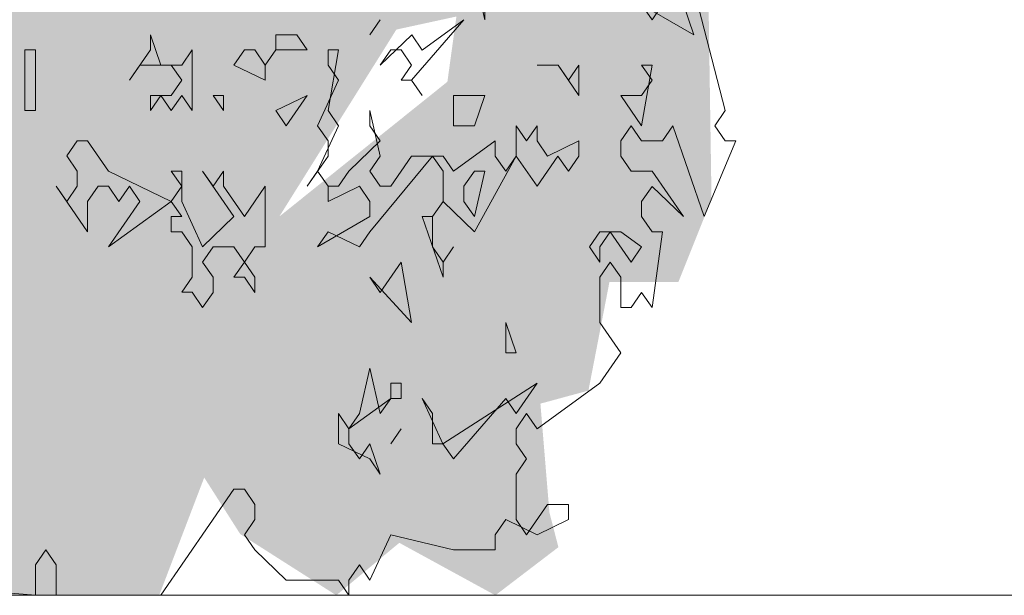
# Model space of a CAD drawing. Header units: metres. Extents: x -52 to 321, y -8 to 26.
# Tile 57 of 320: x -39.901 to -39.157, y 0 to 0.435. Entities that reach past the tile are written whole.
import ezdxf

# ---------------------------------------------------------------- set-up
doc = ezdxf.new("R2010")
doc.units = ezdxf.units.M
doc.header["$MEASUREMENT"] = 0
doc.linetypes.add('Strichlinie weit', pattern=[1.058333, 0.635, -0.423333])
for name, color, linetype in [('60 Auffüllung gesamt', 7, 'Continuous'), ('60 Pflanzen außen', 7, 'Continuous'), ('70 Kanal', 7, 'Continuous')]:
    doc.layers.add(name, color=color, linetype=linetype)

# ---------------------------------------------------------------- blocks, each defined once
blk = doc.blocks.new('Sträucher 27[12]_1', base_point=(-39.87335, 0))
at = {"layer": '60 Pflanzen außen', "linetype": 'Continuous', "lineweight": 0, "true_color": 0xffffff}
h = blk.add_hatch(color=7, dxfattribs=at)
h.paths.add_polyline_path([(-40.04332, 0.00002), (-39.7955, -0.00001), (-39.76145, 0.08896), (-39.73422, 0.04622), (-39.6616, -0.00002), (-39.61394, 0.03963), (-39.54132, -0.00003), (-39.49365, 0.03633), (-39.50046, 0.06263), (-39.50726, 0.14482), (-39.47095, 0.15468), (-39.45505, 0.23686), (-39.40286, 0.23686), (-39.37789, 0.29931), (-39.38014, 0.44856), (-39.35744, 0.51102), (-39.28028, 0.50444), (-39.24623, 0.56361), (-39.26211, 0.62278), (-39.25303, 0.68195), (-39.21671, 0.70496), (-39.17726, 0.79372), (-39.26435, 0.91865), (-39.24392, 1.03699), (-39.26661, 1.07973), (-39.28475, 1.16192), (-39.34874, 1.27369), (-39.38959, 1.27041), (-39.41683, 1.20795), (-39.47357, 1.23426), (-39.45541, 1.29014), (-39.53483, 1.35589), (-39.60291, 1.36576), (-39.64604, 1.36248), (-39.70959, 1.2803), (-39.69824, 1.32632), (-39.68234, 1.42823), (-39.70276, 1.4882), (-39.77766, 1.44796), (-39.81851, 1.42496), (-39.85708, 1.48821), (-39.90021, 1.43811), (-39.94333, 1.37566), (-39.9388, 1.32635), (-39.92973, 1.24087), (-39.96378, 1.21129), (-39.98873, 1.29677), (-40.00234, 1.36909), (-40.03865, 1.34937), (-40.06817, 1.24417), (-40.09995, 1.15213), (-40.12718, 1.23103), (-40.1771, 1.24747), (-40.25881, 1.21132), (-40.28605, 1.11139), (-40.30421, 1.04235), (-40.39726, 1.0062), (-40.4109, 0.84183), (-40.46764, 0.77938), (-40.50623, 0.70706), (-40.54027, 0.65118), (-40.56031, 0.55256), (-40.49263, 0.50324), (-40.44497, 0.46378), (-40.3769, 0.41118), (-40.3247, 0.35858), (-40.29293, 0.31255), (-40.26117, 0.20078), (-40.18628, 0.22378), (-40.11139, 0.22706), (-40.07962, 0.19418), (-40.04558, 0.14158), (-40.06147, 0.06926)])
h.paths.add_polyline_path([(-39.70469, 0.2862), (-39.61617, 0.42754), (-39.57078, 0.4374), (-39.57759, 0.38809)], flags=0)
at = {"layer": '60 Pflanzen außen', "color": 8, "linetype": 'Continuous', "lineweight": 18}
for p, q in [((-39.55718, 0.46933), (-39.54928, 0.43499)), ((-39.47025, 0.46932), (-39.39122, 0.42352)), ((-39.54928, 0.43499), (-39.54928, 0.45788)), ((-39.36752, 0.36628), (-39.39122, 0.45787)), ((-39.42283, 0.43497), (-39.43073, 0.44642)), ((-39.41493, 0.44642), (-39.42283, 0.43497)), ((-39.39122, 0.42352), (-39.39912, 0.44642)), ((-39.62831, 0.43499), (-39.63622, 0.42355)), ((-39.63622, 0.42355), (-39.62831, 0.43499)), ((-39.60461, 0.3892), (-39.56509, 0.43499)), ((-39.56509, 0.43499), (-39.5967, 0.41209)), ((-39.79428, 0.40067), (-39.80218, 0.42356)), ((-39.80218, 0.42356), (-39.80218, 0.41211)), ((-39.69154, 0.42355), (-39.70734, 0.42355)), ((-39.70734, 0.42355), (-39.70734, 0.4121)), ((-39.68364, 0.4121), (-39.69154, 0.42355)), ((-39.6046, 0.42354), (-39.62831, 0.40065)), ((-39.5967, 0.41209), (-39.6046, 0.42354)), ((-39.88911, 0.41212), (-39.89702, 0.41212)), ((-39.89702, 0.41212), (-39.89702, 0.36633)), ((-39.88912, 0.36633), (-39.88911, 0.41212)), ((-39.80218, 0.41211), (-39.81799, 0.38922)), ((-39.77057, 0.41211), (-39.77847, 0.40066)), ((-39.77057, 0.36632), (-39.77057, 0.41211)), ((-39.73105, 0.41211), (-39.73896, 0.40066)), ((-39.72315, 0.41211), (-39.73105, 0.41211)), ((-39.71525, 0.40066), (-39.72315, 0.41211)), ((-39.70734, 0.4121), (-39.71525, 0.40066)), ((-39.71525, 0.40066), (-39.70734, 0.4121)), ((-39.70734, 0.4121), (-39.68364, 0.4121)), ((-39.66783, 0.36631), (-39.65993, 0.4121)), ((-39.65993, 0.4121), (-39.66783, 0.4121)), ((-39.66783, 0.4121), (-39.66783, 0.40065)), ((-39.62831, 0.40065), (-39.62041, 0.4121)), ((-39.62041, 0.4121), (-39.61251, 0.4121)), ((-39.61251, 0.4121), (-39.60461, 0.40065)), ((-39.81799, 0.38922), (-39.81009, 0.40067)), ((-39.81009, 0.40067), (-39.78638, 0.40066)), ((-39.77847, 0.40066), (-39.79428, 0.40067)), ((-39.78638, 0.40066), (-39.77847, 0.38922)), ((-39.73896, 0.40066), (-39.71525, 0.38921)), ((-39.71525, 0.38921), (-39.71525, 0.40066)), ((-39.66783, 0.40065), (-39.65993, 0.3892)), ((-39.60461, 0.40065), (-39.61251, 0.3892)), ((-39.49396, 0.40064), (-39.50977, 0.40064)), ((-39.50977, 0.40064), (-39.49396, 0.40064)), ((-39.49396, 0.40064), (-39.47816, 0.37774)), ((-39.48606, 0.38919), (-39.49396, 0.40064)), ((-39.47816, 0.40063), (-39.48606, 0.38919)), ((-39.47816, 0.37774), (-39.47816, 0.40063)), ((-39.43074, 0.35484), (-39.42284, 0.40063)), ((-39.42284, 0.40063), (-39.43074, 0.40063)), ((-39.43074, 0.40063), (-39.42284, 0.38918)), ((-39.77847, 0.38922), (-39.78638, 0.37777)), ((-39.65993, 0.3892), (-39.67574, 0.35486)), ((-39.61251, 0.3892), (-39.60461, 0.3892)), ((-39.60461, 0.3892), (-39.5967, 0.37775)), ((-39.5967, 0.37775), (-39.60461, 0.3892)), ((-39.42284, 0.38918), (-39.43074, 0.37773)), ((-39.80218, 0.37777), (-39.80219, 0.36632)), ((-39.80219, 0.36632), (-39.79428, 0.37777)), ((-39.78638, 0.37777), (-39.80218, 0.37777)), ((-39.79428, 0.37777), (-39.78638, 0.36632)), ((-39.78638, 0.36632), (-39.77848, 0.37777)), ((-39.77848, 0.37777), (-39.77057, 0.36632)), ((-39.74686, 0.37777), (-39.75477, 0.37777)), ((-39.75477, 0.37777), (-39.74686, 0.36632)), ((-39.74686, 0.36632), (-39.74686, 0.37777)), ((-39.68364, 0.37776), (-39.70735, 0.36631)), ((-39.69945, 0.35486), (-39.68364, 0.37776)), ((-39.54929, 0.37775), (-39.573, 0.37775)), ((-39.573, 0.37775), (-39.573, 0.35485)), ((-39.55719, 0.35485), (-39.54929, 0.37775)), ((-39.43074, 0.37773), (-39.44655, 0.37774)), ((-39.44655, 0.37774), (-39.43074, 0.35484)), ((-39.89702, 0.36633), (-39.88912, 0.36633)), ((-39.70735, 0.36631), (-39.69945, 0.35486)), ((-39.65993, 0.35486), (-39.66783, 0.36631)), ((-39.62832, 0.33196), (-39.63622, 0.36631)), ((-39.63622, 0.36631), (-39.63622, 0.35486)), ((-39.37542, 0.35483), (-39.36752, 0.36628)), ((-39.67574, 0.35486), (-39.66784, 0.34341)), ((-39.67574, 0.32052), (-39.65993, 0.35486)), ((-39.63622, 0.35486), (-39.62832, 0.34341)), ((-39.573, 0.35485), (-39.55719, 0.35485)), ((-39.51768, 0.3434), (-39.52558, 0.35485)), ((-39.52558, 0.35485), (-39.52558, 0.33195)), ((-39.50977, 0.35485), (-39.51768, 0.3434)), ((-39.50977, 0.3434), (-39.50977, 0.35485)), ((-39.44655, 0.34339), (-39.43865, 0.35484)), ((-39.43865, 0.35484), (-39.43074, 0.34339)), ((-39.41494, 0.34339), (-39.40703, 0.35484)), ((-39.40703, 0.35484), (-39.38333, 0.28615)), ((-39.36752, 0.34339), (-39.37542, 0.35483)), ((-39.85751, 0.34343), (-39.86541, 0.33199)), ((-39.84961, 0.34343), (-39.85751, 0.34343)), ((-39.8338, 0.32053), (-39.84961, 0.34343)), ((-39.66784, 0.34341), (-39.66784, 0.33197)), ((-39.62832, 0.34341), (-39.65203, 0.32052)), ((-39.54139, 0.3434), (-39.573, 0.32051)), ((-39.54139, 0.33195), (-39.54139, 0.3434)), ((-39.50187, 0.33195), (-39.50977, 0.3434)), ((-39.47816, 0.3434), (-39.50187, 0.33195)), ((-39.47816, 0.33195), (-39.47816, 0.3434)), ((-39.44655, 0.33195), (-39.44655, 0.34339)), ((-39.43074, 0.34339), (-39.41494, 0.34339)), ((-39.38333, 0.28615), (-39.35962, 0.34338)), ((-39.35962, 0.34338), (-39.36752, 0.34339)), ((-39.86541, 0.33199), (-39.85751, 0.32054)), ((-39.66784, 0.33197), (-39.68365, 0.30907)), ((-39.63623, 0.27472), (-39.58881, 0.33196)), ((-39.63623, 0.32052), (-39.62832, 0.33196)), ((-39.60461, 0.33196), (-39.62042, 0.30907)), ((-39.5809, 0.33196), (-39.60461, 0.33196)), ((-39.58881, 0.33196), (-39.5809, 0.32051)), ((-39.573, 0.32051), (-39.5809, 0.33196)), ((-39.5572, 0.27472), (-39.52558, 0.33195)), ((-39.53349, 0.32051), (-39.54139, 0.33195)), ((-39.52558, 0.33195), (-39.53349, 0.32051)), ((-39.52558, 0.33195), (-39.50978, 0.30906)), ((-39.50978, 0.30906), (-39.49397, 0.33195)), ((-39.49397, 0.33195), (-39.48607, 0.3205)), ((-39.48607, 0.3205), (-39.47816, 0.33195)), ((-39.43865, 0.3205), (-39.44655, 0.33195)), ((-39.85751, 0.32054), (-39.85751, 0.30909)), ((-39.78639, 0.29763), (-39.8338, 0.32053)), ((-39.77848, 0.32053), (-39.78638, 0.32053)), ((-39.78638, 0.32053), (-39.77848, 0.30908)), ((-39.77848, 0.29763), (-39.77848, 0.32053)), ((-39.75477, 0.30908), (-39.76267, 0.32053)), ((-39.76267, 0.32053), (-39.73897, 0.28618)), ((-39.74687, 0.32053), (-39.75477, 0.30908)), ((-39.74687, 0.30908), (-39.74687, 0.32053)), ((-39.68365, 0.30907), (-39.67574, 0.32052)), ((-39.67574, 0.32052), (-39.66784, 0.30907)), ((-39.66784, 0.30907), (-39.67574, 0.32052)), ((-39.65203, 0.32052), (-39.65994, 0.30907)), ((-39.62832, 0.30907), (-39.63623, 0.32052)), ((-39.5809, 0.32051), (-39.58091, 0.29761)), ((-39.55719, 0.32051), (-39.5651, 0.30906)), ((-39.5572, 0.28616), (-39.54929, 0.32051)), ((-39.54929, 0.32051), (-39.55719, 0.32051)), ((-39.42284, 0.3205), (-39.43865, 0.3205)), ((-39.39914, 0.28615), (-39.42284, 0.3205)), ((-39.86542, 0.29764), (-39.87332, 0.30909)), ((-39.87332, 0.30909), (-39.84961, 0.27474)), ((-39.85751, 0.30909), (-39.86542, 0.29764)), ((-39.84961, 0.29764), (-39.84171, 0.30909)), ((-39.84171, 0.30909), (-39.8338, 0.30909)), ((-39.8338, 0.30909), (-39.8259, 0.29764)), ((-39.8259, 0.29764), (-39.818, 0.30909)), ((-39.818, 0.30909), (-39.8101, 0.29764)), ((-39.77848, 0.30908), (-39.78639, 0.29763)), ((-39.73107, 0.28618), (-39.74687, 0.30908)), ((-39.71526, 0.30908), (-39.73107, 0.28618)), ((-39.71526, 0.26328), (-39.71526, 0.30908)), ((-39.66784, 0.30907), (-39.66784, 0.29762)), ((-39.66784, 0.29762), (-39.64413, 0.30907)), ((-39.65994, 0.30907), (-39.66784, 0.30907)), ((-39.64413, 0.30907), (-39.63623, 0.29762)), ((-39.62042, 0.30907), (-39.62832, 0.30907)), ((-39.5651, 0.30906), (-39.5651, 0.29761)), ((-39.43075, 0.2976), (-39.42284, 0.30905)), ((-39.42284, 0.30905), (-39.39914, 0.28615)), ((-39.84961, 0.27474), (-39.84961, 0.29764)), ((-39.8101, 0.29764), (-39.83381, 0.2633)), ((-39.83381, 0.2633), (-39.78639, 0.29763)), ((-39.78639, 0.29763), (-39.77848, 0.28619)), ((-39.76268, 0.26329), (-39.77848, 0.29763)), ((-39.63623, 0.29762), (-39.63623, 0.28617)), ((-39.58091, 0.29761), (-39.58881, 0.28617)), ((-39.58881, 0.28617), (-39.58091, 0.29761)), ((-39.58091, 0.29761), (-39.5572, 0.27472)), ((-39.5651, 0.29761), (-39.5572, 0.28616)), ((-39.43075, 0.28615), (-39.43075, 0.2976)), ((-39.77848, 0.28619), (-39.78639, 0.28619)), ((-39.78639, 0.28619), (-39.78639, 0.27474)), ((-39.73897, 0.28618), (-39.76268, 0.26329)), ((-39.63623, 0.28617), (-39.67575, 0.26328)), ((-39.58881, 0.28617), (-39.59671, 0.28617)), ((-39.59671, 0.28617), (-39.58091, 0.24038)), ((-39.58881, 0.26327), (-39.58881, 0.28617)), ((-39.42285, 0.2747), (-39.43075, 0.28615)), ((-39.78639, 0.27474), (-39.77849, 0.27474)), ((-39.77849, 0.27474), (-39.77058, 0.26329)), ((-39.67575, 0.26328), (-39.66784, 0.27473)), ((-39.66784, 0.27473), (-39.64413, 0.26328)), ((-39.64413, 0.26328), (-39.63623, 0.27472)), ((-39.46236, 0.27471), (-39.47027, 0.26326)), ((-39.46236, 0.26326), (-39.45446, 0.27471)), ((-39.44656, 0.27471), (-39.46236, 0.27471)), ((-39.45446, 0.27471), (-39.43866, 0.25181)), ((-39.43075, 0.26326), (-39.44656, 0.27471)), ((-39.42285, 0.21747), (-39.41494, 0.2747)), ((-39.41494, 0.2747), (-39.42285, 0.2747)), ((-39.77058, 0.26329), (-39.77059, 0.24039)), ((-39.76268, 0.25184), (-39.75478, 0.26329)), ((-39.75478, 0.26329), (-39.73897, 0.26329)), ((-39.73897, 0.26329), (-39.73107, 0.25184)), ((-39.73107, 0.25184), (-39.72316, 0.26328)), ((-39.72316, 0.26328), (-39.71526, 0.26328)), ((-39.58091, 0.25182), (-39.58881, 0.26327)), ((-39.58091, 0.25182), (-39.57301, 0.26327)), ((-39.57301, 0.26327), (-39.58091, 0.25182)), ((-39.47027, 0.26326), (-39.46236, 0.25181)), ((-39.46236, 0.25181), (-39.46236, 0.26326)), ((-39.43866, 0.25181), (-39.43075, 0.26326)), ((-39.75478, 0.24039), (-39.76268, 0.25184)), ((-39.73107, 0.25184), (-39.73897, 0.24039)), ((-39.72317, 0.24039), (-39.73107, 0.25184)), ((-39.61252, 0.25183), (-39.62833, 0.22893)), ((-39.60462, 0.20603), (-39.61252, 0.25183)), ((-39.58091, 0.24038), (-39.58091, 0.25182)), ((-39.46237, 0.24036), (-39.45446, 0.25181)), ((-39.45446, 0.25181), (-39.44656, 0.24036)), ((-39.77059, 0.24039), (-39.77849, 0.22895)), ((-39.75478, 0.22894), (-39.75478, 0.24039)), ((-39.73897, 0.24039), (-39.73107, 0.24039)), ((-39.73107, 0.24039), (-39.72317, 0.22894)), ((-39.72317, 0.22894), (-39.72317, 0.24039)), ((-39.63623, 0.24038), (-39.60462, 0.20603)), ((-39.62833, 0.22893), (-39.63623, 0.24038)), ((-39.46237, 0.20602), (-39.46237, 0.24036)), ((-39.44656, 0.24036), (-39.44656, 0.21747)), ((-39.77849, 0.22895), (-39.77059, 0.22895)), ((-39.77059, 0.22895), (-39.76268, 0.2175)), ((-39.76268, 0.2175), (-39.75478, 0.22894)), ((-39.43866, 0.21747), (-39.43075, 0.22891)), ((-39.43075, 0.22891), (-39.42285, 0.21747)), ((-39.44656, 0.21747), (-39.43866, 0.21747)), ((-39.5256, 0.18313), (-39.5335, 0.20603)), ((-39.5335, 0.20603), (-39.5335, 0.18313)), ((-39.44657, 0.18312), (-39.46237, 0.20602)), ((-39.5335, 0.18313), (-39.5256, 0.18313)), ((-39.46237, 0.16023), (-39.44657, 0.18312)), ((-39.63624, 0.17169), (-39.64415, 0.13735)), ((-39.62834, 0.13735), (-39.63624, 0.17169)), ((-39.62043, 0.16024), (-39.62044, 0.1488)), ((-39.61253, 0.16024), (-39.62043, 0.16024)), ((-39.61253, 0.1488), (-39.61253, 0.16024)), ((-39.50979, 0.16023), (-39.58092, 0.11445)), ((-39.5256, 0.13734), (-39.50979, 0.16023)), ((-39.5098, 0.12589), (-39.46237, 0.16023)), ((-39.65205, 0.1259), (-39.62044, 0.1488)), ((-39.62044, 0.1488), (-39.62834, 0.13735)), ((-39.62044, 0.1488), (-39.61253, 0.1488)), ((-39.59673, 0.14879), (-39.58882, 0.13735)), ((-39.58092, 0.11445), (-39.59673, 0.14879)), ((-39.57302, 0.103), (-39.5335, 0.14879)), ((-39.5335, 0.14879), (-39.5256, 0.13734)), ((-39.65205, 0.1259), (-39.65995, 0.13735)), ((-39.65995, 0.13735), (-39.65995, 0.11446)), ((-39.64415, 0.13735), (-39.65205, 0.1259)), ((-39.58882, 0.13735), (-39.58883, 0.11445)), ((-39.5256, 0.12589), (-39.5177, 0.13734)), ((-39.5177, 0.13734), (-39.5098, 0.12589)), ((-39.65205, 0.11446), (-39.65205, 0.1259)), ((-39.62044, 0.11445), (-39.61254, 0.1259)), ((-39.61254, 0.1259), (-39.62044, 0.11445)), ((-39.5256, 0.11444), (-39.5256, 0.12589)), ((-39.65995, 0.11446), (-39.63625, 0.10301)), ((-39.64415, 0.10301), (-39.65205, 0.11446)), ((-39.63625, 0.11446), (-39.64415, 0.10301)), ((-39.62834, 0.09156), (-39.63625, 0.11446)), ((-39.58883, 0.11445), (-39.58092, 0.11445)), ((-39.58092, 0.11445), (-39.57302, 0.103)), ((-39.5177, 0.103), (-39.5256, 0.11444)), ((-39.63625, 0.10301), (-39.62834, 0.09156)), ((-39.5256, 0.09155), (-39.5177, 0.103)), ((-39.52561, 0.05721), (-39.5256, 0.09155)), ((-39.79432, -0.00001), (-39.73899, 0.08012)), ((-39.73899, 0.08012), (-39.73109, 0.08012)), ((-39.73109, 0.08012), (-39.72318, 0.06867)), ((-39.72318, 0.06867), (-39.72318, 0.05722)), ((-39.5019, 0.06865), (-39.51771, 0.04576)), ((-39.48609, 0.06865), (-39.5019, 0.06865)), ((-39.48609, 0.0572), (-39.48609, 0.06865)), ((-39.72318, 0.05722), (-39.73109, 0.04578)), ((-39.54142, 0.04576), (-39.53351, 0.05721)), ((-39.53351, 0.05721), (-39.5098, 0.04576)), ((-39.51771, 0.04576), (-39.52561, 0.05721)), ((-39.5098, 0.04576), (-39.48609, 0.0572)), ((-39.73109, 0.04578), (-39.72319, 0.03433)), ((-39.63626, 0.01143), (-39.62045, 0.04577)), ((-39.62045, 0.04577), (-39.57303, 0.03431)), ((-39.54142, 0.03431), (-39.54142, 0.04576)), ((-39.88915, 0.0229), (-39.88125, 0.03434)), ((-39.88125, 0.03434), (-39.87335, 0.0229)), ((-39.72319, 0.03433), (-39.69948, 0.01143)), ((-39.57303, 0.03431), (-39.54142, 0.03431)), ((-39.88915, 0), (-39.88915, 0.0229)), ((-39.87335, 0.0229), (-39.87335, 0)), ((-39.65206, 0.01143), (-39.64416, 0.02287)), ((-39.64416, 0.02287), (-39.63626, 0.01143)), ((-40.02351, 0.01146), (-39.88915, 0)), ((-39.69948, 0.01143), (-39.65996, 0.01143)), ((-39.65996, 0.01143), (-39.65206, -0.00002)), ((-39.65206, -0.00002), (-39.65206, 0.01143)), ((-39.87335, 0), (-39.79432, -0.00001))]:
    blk.add_line(p, q, dxfattribs=at)

msp = doc.modelspace()

# ---------------------------------------------------------------- linework, layer by layer
at = {"layer": '60 Auffüllung gesamt', "color": 8, "linetype": 'Continuous', "lineweight": 18}
msp.add_line((-30.19434, 0), (-45.20507, 0), dxfattribs=at)
at = {"layer": '70 Kanal', "color": 7, "linetype": 'Strichlinie weit', "lineweight": 13}
msp.add_line((-28.25227, 0), (-44.05432, 0), dxfattribs=at)

# ---------------------------------------------------------------- block references
at = {"layer": '60 Pflanzen außen', "color": 8, "linetype": 'Continuous', "lineweight": 18}
msp.add_blockref('Sträucher 27[12]_1', (-39.87335, 0), dxfattribs=at)

doc.saveas('drawing.dxf')
